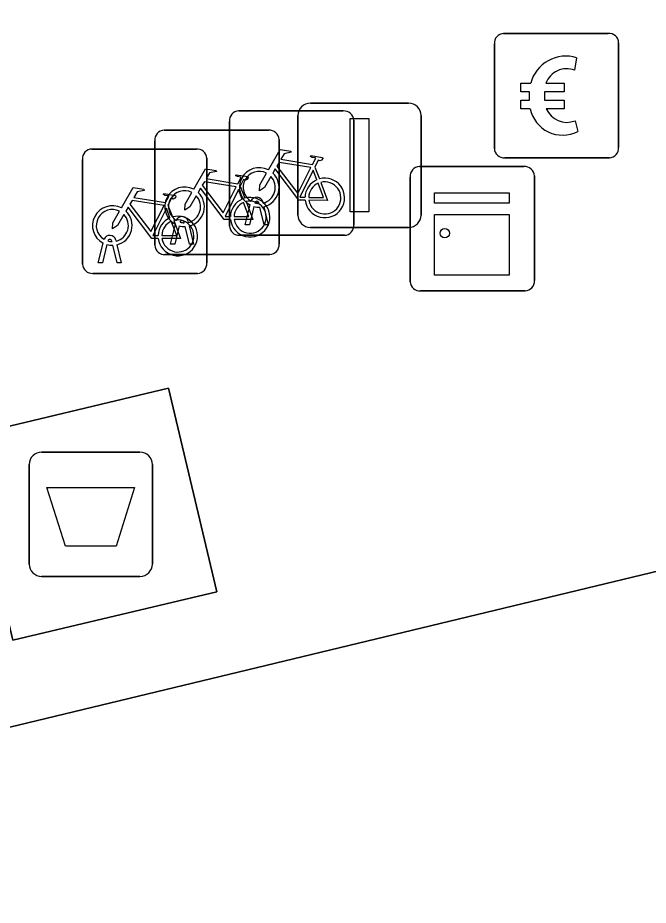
# Model space of a CAD drawing. Extents: x 158031 to 159244, y 380104 to 381214.
# Drawn here: x 158769.97 to 158775.04, y 381103.17 to 381110.31 of the extents above; entities that cross this region are included whole.
import ezdxf

# ---------------------------------------------------------------- set-up
doc = ezdxf.new("R2010")
doc.units = 0
for name, color, linetype in [('IMGEO_Afval_apart_plaats', 7, 'Continuous'), ('IMGEO_Betaalautomaat', 7, 'Continuous'), ('IMGEO_Fietsenrek', 7, 'Continuous'), ('IMGEO_Kast', 7, 'Continuous'), ('IMGEO_Lichtmast', 7, 'Continuous'), ('IMGEO_Rijbaan_lokaal_open', 7, 'Continuous'), ('IMGEO_Voetpad_gesloten', 7, 'Continuous'), ('IMGEO_Voetpad_open', 7, 'Continuous')]:
    doc.layers.add(name, color=color, linetype=linetype)

msp = doc.modelspace()

# ---------------------------------------------------------------- linework, layer by layer
at = {"layer": 'IMGEO_Afval_apart_plaats'}
for p, q in [((158770.1631, 381106.8155), (158770.9529, 381106.8155)), ((158770.9529, 381106.8155), (158770.1631, 381106.8155)), ((158770.0631, 381105.9165), (158770.0631, 381106.7155)), ((158770.0631, 381106.7155), (158770.0631, 381105.9165)), ((158771.0529, 381106.7155), (158771.0529, 381105.9165)), ((158771.0529, 381105.9165), (158771.0529, 381106.7155)), ((158770.9529, 381105.8165), (158770.1631, 381105.8165)), ((158770.1631, 381105.8165), (158770.9529, 381105.8165))]:
    msp.add_line(p, q, dxfattribs=at)
msp.add_lwpolyline([(158770.2058, 381106.5304), (158770.9102, 381106.5304), (158770.7614, 381106.0595), (158770.3546, 381106.0595), (158770.2058, 381106.5304)], dxfattribs=at)
for centre, start, end in [((158770.1631, 381106.7155), 90, 180), ((158770.1631, 381106.7155), 90, 180), ((158770.9529, 381106.7155), 0, 90), ((158770.9529, 381106.7155), 360, 90), ((158770.1631, 381105.9165), 180, 270), ((158770.1631, 381105.9165), 180, 270), ((158770.9529, 381105.9165), 270, 0), ((158770.9529, 381105.9165), 270, 0)]:
    msp.add_arc(centre, 0.1, start, end, dxfattribs=at)
at = {"layer": 'IMGEO_Betaalautomaat'}
for p, q in [((158773.8759, 381110.1795), (158774.7168, 381110.1795)), ((158774.7168, 381110.1795), (158773.8759, 381110.1795)), ((158773.8015, 381109.2549), (158773.8015, 381110.0958)), ((158773.8015, 381110.0958), (158773.8015, 381109.2549)), ((158774.8005, 381110.1051), (158774.8005, 381109.2642)), ((158774.8005, 381109.2642), (158774.8005, 381110.1051)), ((158774.4628, 381109.9842), (158774.4465, 381109.8844)), ((158774.0838, 381109.6425), (158774.0839, 381109.7111)), ((158774.2048, 381109.7111), (158774.2048, 381109.6425)), ((158774.45, 381109.4778), (158774.4717, 381109.3914)), ((158774.7261, 381109.1805), (158773.8852, 381109.1805)), ((158773.8852, 381109.1805), (158774.7261, 381109.1805))]:
    msp.add_line(p, q, dxfattribs=at)
for points in [[(158774.0839, 381109.7111), (158774.0154, 381109.7111), (158774.0154, 381109.7796), (158774.0938, 381109.7796)], [(158774.216, 381109.7796), (158774.3634, 381109.7796), (158774.3634, 381109.7111), (158774.2048, 381109.7111)], [(158774.0892, 381109.5745), (158774.0154, 381109.5745), (158774.0154, 381109.6425), (158774.0838, 381109.6425)], [(158774.2048, 381109.6425), (158774.3634, 381109.6425), (158774.3634, 381109.5745), (158774.2187, 381109.5745)]]:
    msp.add_lwpolyline(points, dxfattribs=at)
for centre, radius, start, end in [((158773.8792, 381110.1016), 0.0779, 92.4484, 184.28452), ((158773.8792, 381110.1016), 0.0779, 92.4484, 184.28452), ((158774.7226, 381110.1018), 0.0779, 2.4484, 94.28452), ((158774.7226, 381110.1018), 0.0779, 2.4484, 94.28452), ((158774.3771, 381109.7037), 0.2933, 73.01398, 165.01395), ((158774.3834, 381109.7172), 0.1786, 69.32359, 159.56827), ((158774.3504, 381109.6291), 0.2668, 191.80956, 297.03891), ((158774.3834, 381109.6436), 0.1787, 202.76249, 291.86925), ((158773.8793, 381109.2582), 0.0779, 182.4484, 274.28452), ((158773.8793, 381109.2582), 0.0779, 182.4484, 274.28452), ((158774.7228, 381109.2583), 0.0779, 272.4484, 4.28452), ((158774.7228, 381109.2583), 0.0779, 272.4484, 4.28452)]:
    msp.add_arc(centre, radius, start, end, dxfattribs=at)
at = {"layer": 'IMGEO_Fietsenrek'}
for p, q in [((158771.7469, 381109.5565), (158772.5878, 381109.5565)), ((158772.5878, 381109.5565), (158771.7469, 381109.5565)), ((158771.6725, 381108.6319), (158771.6725, 381109.4728)), ((158771.6725, 381109.4728), (158771.6725, 381108.6319)), ((158772.6715, 381109.4821), (158772.6715, 381108.6412)), ((158772.6715, 381108.6412), (158772.6715, 381109.4821)), ((158771.1469, 381109.4015), (158771.9878, 381109.4015)), ((158771.9878, 381109.4015), (158771.1469, 381109.4015)), ((158772.0715, 381109.3271), (158772.0715, 381108.4862)), ((158772.0715, 381108.4862), (158772.0715, 381109.3271)), ((158771.0725, 381108.4769), (158771.0725, 381109.3178)), ((158771.0725, 381109.3178), (158771.0725, 381108.4769)), ((158770.5659, 381109.2505), (158771.4068, 381109.2505)), ((158771.4068, 381109.2505), (158770.5659, 381109.2505)), ((158770.4915, 381108.3259), (158770.4915, 381109.1668)), ((158770.4915, 381109.1668), (158770.4915, 381108.3259)), ((158771.4905, 381109.1761), (158771.4905, 381108.3352)), ((158771.4905, 381108.3352), (158771.4905, 381109.1761)), ((158772.3592, 381109.1062), (158772.3955, 381109.011)), ((158771.7592, 381108.9512), (158771.7955, 381108.856)), ((158771.1782, 381108.8002), (158771.2145, 381108.705)), ((158771.7995, 381108.6413), (158771.8378, 381108.8013)), ((158771.8682, 381108.7891), (158771.8329, 381108.6413)), ((158771.9099, 381108.8129), (158771.9089, 381108.8172)), ((158771.951, 381108.6413), (158771.9171, 381108.783)), ((158771.9406, 381108.8244), (158771.9424, 381108.8165)), ((158771.9494, 381108.7873), (158771.9844, 381108.6413)), ((158771.1995, 381108.4863), (158771.2378, 381108.6463)), ((158771.2682, 381108.6341), (158771.2329, 381108.4863)), ((158771.3099, 381108.6579), (158771.3089, 381108.6622)), ((158771.351, 381108.4863), (158771.3171, 381108.628)), ((158771.3406, 381108.6694), (158771.3424, 381108.6615)), ((158771.3494, 381108.6323), (158771.3844, 381108.4863)), ((158771.8329, 381108.6413), (158771.7995, 381108.6413)), ((158771.9844, 381108.6413), (158771.951, 381108.6413)), ((158772.5971, 381108.5575), (158771.7562, 381108.5575)), ((158771.7562, 381108.5575), (158772.5971, 381108.5575)), ((158770.6185, 381108.3353), (158770.6568, 381108.4953)), ((158770.6872, 381108.4831), (158770.6519, 381108.3353)), ((158770.7289, 381108.5069), (158770.7279, 381108.5112)), ((158770.77, 381108.3353), (158770.7361, 381108.477)), ((158770.7596, 381108.5184), (158770.7614, 381108.5105)), ((158770.7684, 381108.4813), (158770.8034, 381108.3353)), ((158771.2329, 381108.4863), (158771.1995, 381108.4863)), ((158771.3844, 381108.4863), (158771.351, 381108.4863)), ((158771.9971, 381108.4025), (158771.1562, 381108.4025)), ((158771.1562, 381108.4025), (158771.9971, 381108.4025)), ((158770.6519, 381108.3353), (158770.6185, 381108.3353)), ((158770.8034, 381108.3353), (158770.77, 381108.3353)), ((158771.4161, 381108.2515), (158770.5752, 381108.2515)), ((158770.5752, 381108.2515), (158771.4161, 381108.2515))]:
    msp.add_line(p, q, dxfattribs=at)
for points in [[(158771.9851, 381109.0832), (158772.0798, 381109.2467), (158772.166, 381109.2329), (158772.1677, 381109.2242), (158772.1116, 381109.2133), (158772.0854, 381109.168), (158772.3406, 381109.1272)], [(158772.3406, 381109.1272), (158772.3656, 381109.176), (158772.3605, 381109.18), (158772.3373, 381109.1837), (158772.3246, 381109.1912), (158772.3236, 381109.1943), (158772.3258, 381109.1989), (158772.4206, 381109.1838), (158772.4229, 381109.1735), (158772.4135, 381109.1611), (158772.4011, 381109.1547), (158772.3866, 381109.1609), (158772.3592, 381109.1062)], [(158772.3277, 381109.102), (158772.0709, 381109.143), (158772.0542, 381109.1142), (158772.2212, 381108.8939), (158772.3277, 381109.102)], [(158771.3851, 381108.9282), (158771.4798, 381109.0917), (158771.566, 381109.0779), (158771.5677, 381109.0692), (158771.5116, 381109.0583), (158771.4854, 381109.013), (158771.7406, 381108.9722)], [(158771.7406, 381108.9722), (158771.7656, 381109.021), (158771.7605, 381109.025), (158771.7373, 381109.0287), (158771.7246, 381109.0362), (158771.7236, 381109.0393), (158771.7258, 381109.0439), (158771.8206, 381109.0288), (158771.8229, 381109.0185), (158771.8135, 381109.0061), (158771.8011, 381108.9997), (158771.7866, 381109.0059), (158771.7592, 381108.9512)], [(158772.0058, 381109.0307), (158771.9542, 381108.9415), (158771.9143, 381108.9155), (158771.9155, 381108.963), (158771.97, 381109.0572)], [(158772.2808, 381108.8385), (158772.2311, 381108.8386), (158772.0404, 381109.0903), (158772.0214, 381109.0575)], [(158772.3757, 381109.004), (158772.3464, 381109.0808), (158772.237, 381108.8627), (158772.2797, 381108.8626)], [(158771.7277, 381108.947), (158771.4709, 381108.988), (158771.4542, 381108.9592), (158771.6212, 381108.7389), (158771.7277, 381108.947)], [(158772.3097, 381108.8625), (158772.4296, 381108.8623), (158772.3864, 381108.9759)], [(158772.4062, 381108.9828), (158772.4612, 381108.8382), (158772.3111, 381108.8385)], [(158770.8041, 381108.7772), (158770.8988, 381108.9407), (158770.985, 381108.9269), (158770.9867, 381108.9182), (158770.9306, 381108.9073), (158770.9044, 381108.862), (158771.1596, 381108.8212)], [(158771.4058, 381108.8757), (158771.3542, 381108.7865), (158771.3143, 381108.7605), (158771.3155, 381108.808), (158771.37, 381108.9022)], [(158771.6808, 381108.6835), (158771.6311, 381108.6836), (158771.4404, 381108.9353), (158771.4214, 381108.9025)], [(158771.7757, 381108.849), (158771.7464, 381108.9258), (158771.637, 381108.7077), (158771.6797, 381108.7076)], [(158771.1467, 381108.796), (158770.8899, 381108.837), (158770.8732, 381108.8082), (158771.0402, 381108.5879), (158771.1467, 381108.796)], [(158771.1596, 381108.8212), (158771.1846, 381108.87), (158771.1795, 381108.874), (158771.1563, 381108.8777), (158771.1436, 381108.8852), (158771.1426, 381108.8883), (158771.1448, 381108.8929), (158771.2396, 381108.8778), (158771.2419, 381108.8675), (158771.2325, 381108.8551), (158771.2201, 381108.8487), (158771.2056, 381108.8549), (158771.1782, 381108.8002)], [(158771.8062, 381108.8278), (158771.8612, 381108.6832), (158771.7111, 381108.6835)], [(158771.0998, 381108.5325), (158771.0501, 381108.5326), (158770.8594, 381108.7843), (158770.8404, 381108.7515)], [(158771.1947, 381108.698), (158771.1654, 381108.7748), (158771.056, 381108.5567), (158771.0987, 381108.5566)], [(158771.7097, 381108.7075), (158771.8296, 381108.7073), (158771.7864, 381108.8209)], [(158770.8248, 381108.7247), (158770.7732, 381108.6355), (158770.7333, 381108.6095), (158770.7345, 381108.657), (158770.789, 381108.7512)], [(158771.1287, 381108.5565), (158771.2486, 381108.5563), (158771.2054, 381108.6699)], [(158771.2252, 381108.6768), (158771.2802, 381108.5322), (158771.1301, 381108.5325)]]:
    msp.add_lwpolyline(points, dxfattribs=at)
for centre, radius, start, end in [((158771.7502, 381109.4786), 0.0779, 92.4484, 184.28452), ((158771.7502, 381109.4786), 0.0779, 92.4484, 184.28452), ((158772.5936, 381109.4788), 0.0779, 2.4484, 94.28452), ((158772.5936, 381109.4788), 0.0779, 2.4484, 94.28452), ((158771.1502, 381109.3236), 0.0779, 92.4484, 184.28452), ((158771.1502, 381109.3236), 0.0779, 92.4484, 184.28452), ((158771.9936, 381109.3238), 0.0779, 2.4484, 94.28452), ((158771.9936, 381109.3238), 0.0779, 2.4484, 94.28452), ((158770.5692, 381109.1726), 0.0779, 92.4484, 184.28452), ((158770.5692, 381109.1726), 0.0779, 92.4484, 184.28452), ((158771.4126, 381109.1728), 0.0779, 2.4484, 94.28452), ((158771.4126, 381109.1728), 0.0779, 2.4484, 94.28452), ((158771.9121, 381108.9419), 0.159, 62.67661, 242.13685), ((158771.9121, 381108.9419), 0.129, 63.31916, 238.90302), ((158771.9121, 381108.9419), 0.159, 283.5766, 46.60424), ((158771.9121, 381108.9419), 0.129, 283.60429, 43.43025), ((158772.4387, 381108.8579), 0.159, 113.3408, 178.32165), ((158772.4387, 381108.8579), 0.159, 187.0065, 105.77075), ((158772.4387, 381108.8579), 0.129, 113.92302, 177.95563), ((158772.4387, 381108.8579), 0.129, 188.67146, 104.58832), ((158771.3121, 381108.7869), 0.159, 62.67661, 242.13685), ((158771.3121, 381108.7869), 0.129, 63.31916, 238.90302), ((158771.3121, 381108.7869), 0.159, 283.5766, 46.60424), ((158771.3121, 381108.7869), 0.129, 283.60429, 43.43025), ((158771.8387, 381108.7029), 0.159, 113.3408, 178.32165), ((158771.8387, 381108.7029), 0.159, 187.0065, 105.77075), ((158771.8387, 381108.7029), 0.129, 188.67146, 104.58832), ((158771.8919, 381108.8133), 0.0499, 12.8025, 158.69338), ((158771.8919, 381108.8133), 0.0174, 12.8025, 163.45023), ((158770.7311, 381108.6359), 0.159, 62.67661, 242.13685), ((158770.7311, 381108.6359), 0.129, 63.31916, 238.90302), ((158771.8387, 381108.7029), 0.129, 113.92302, 177.95563), ((158771.9121, 381108.9419), 0.159, 253.99666, 271.78671), ((158771.9121, 381108.9419), 0.129, 253.41502, 269.02044), ((158770.7311, 381108.6359), 0.129, 283.60429, 43.43025), ((158770.7311, 381108.6359), 0.159, 283.5766, 46.60424), ((158771.2577, 381108.5519), 0.159, 113.3408, 178.32165), ((158771.2577, 381108.5519), 0.159, 187.0065, 105.77075), ((158771.2919, 381108.6583), 0.0499, 12.8025, 158.69338), ((158771.2577, 381108.5519), 0.129, 113.92302, 177.95563), ((158771.2577, 381108.5519), 0.129, 188.67146, 104.58832), ((158771.3121, 381108.7869), 0.159, 253.99666, 271.78671), ((158771.2919, 381108.6583), 0.0174, 12.8025, 163.45023), ((158771.3121, 381108.7869), 0.129, 253.41502, 269.02044), ((158771.7504, 381108.6352), 0.0779, 182.4484, 274.28452), ((158771.7504, 381108.6352), 0.0779, 182.4484, 274.28452), ((158772.5938, 381108.6354), 0.0779, 272.4484, 4.28452), ((158772.5938, 381108.6354), 0.0779, 272.4484, 4.28452), ((158770.7109, 381108.5073), 0.0499, 12.8025, 158.69338), ((158770.7311, 381108.6359), 0.159, 253.99666, 271.78671), ((158770.7109, 381108.5073), 0.0174, 12.8025, 163.45023), ((158770.7311, 381108.6359), 0.129, 253.41502, 269.02044), ((158771.1504, 381108.4802), 0.0779, 182.4484, 274.28452), ((158771.1504, 381108.4802), 0.0779, 182.4484, 274.28452), ((158771.9938, 381108.4804), 0.0779, 272.4484, 4.28452), ((158771.9938, 381108.4804), 0.0779, 272.4484, 4.28452), ((158771.4128, 381108.3294), 0.0779, 272.4484, 4.28452), ((158771.4128, 381108.3294), 0.0779, 272.4484, 4.28452), ((158770.5694, 381108.3292), 0.0779, 182.4484, 274.28452), ((158770.5694, 381108.3292), 0.0779, 182.4484, 274.28452)]:
    msp.add_arc(centre, radius, start, end, dxfattribs=at)
at = {"layer": 'IMGEO_Kast'}
for p, q in [((158773.1989, 381109.1095), (158774.0398, 381109.1095)), ((158774.0398, 381109.1095), (158773.1989, 381109.1095)), ((158773.1245, 381108.1849), (158773.1245, 381109.0258)), ((158773.1245, 381109.0258), (158773.1245, 381108.1849)), ((158774.1235, 381109.0351), (158774.1235, 381108.1942)), ((158774.1235, 381108.1942), (158774.1235, 381109.0351)), ((158774.0491, 381108.1105), (158773.2082, 381108.1105)), ((158773.2082, 381108.1105), (158774.0491, 381108.1105))]:
    msp.add_line(p, q, dxfattribs=at)
for points in [[(158773.3193, 381108.9), (158773.9193, 381108.9), (158773.9193, 381108.8145), (158773.3193, 381108.8145), (158773.3193, 381108.9)], [(158773.3193, 381108.7253), (158773.9193, 381108.7253), (158773.9193, 381108.2363), (158773.3193, 381108.2363), (158773.3193, 381108.7253)]]:
    msp.add_lwpolyline(points, dxfattribs=at)
msp.add_circle((158773.403, 381108.5737), 0.0377, dxfattribs=at)
for centre, start, end in [((158773.2022, 381109.0316), 92.4484, 184.28452), ((158773.2022, 381109.0316), 92.4484, 184.28452), ((158774.0456, 381109.0318), 2.4484, 94.28452), ((158774.0456, 381109.0318), 2.4484, 94.28452), ((158773.2024, 381108.1882), 182.4484, 274.28452), ((158773.2024, 381108.1882), 182.4484, 274.28452), ((158774.0458, 381108.1884), 272.4484, 4.28452), ((158774.0458, 381108.1884), 272.4484, 4.28452)]:
    msp.add_arc(centre, 0.0779, start, end, dxfattribs=at)
at = {"layer": 'IMGEO_Lichtmast'}
for p, q in [((158772.3231, 381109.6195), (158773.1129, 381109.6195)), ((158773.1129, 381109.6195), (158772.3231, 381109.6195)), ((158772.2231, 381108.7205), (158772.2231, 381109.5195)), ((158772.2231, 381109.5195), (158772.2231, 381108.7205)), ((158773.2129, 381109.5195), (158773.2129, 381108.7205)), ((158773.2129, 381108.7205), (158773.2129, 381109.5195)), ((158773.1129, 381108.6205), (158772.3231, 381108.6205)), ((158772.3231, 381108.6205), (158773.1129, 381108.6205))]:
    msp.add_line(p, q, dxfattribs=at)
msp.add_lwpolyline([(158772.643, 381109.495), (158772.793, 381109.495), (158772.793, 381108.745), (158772.643, 381108.745), (158772.643, 381109.495)], dxfattribs=at)
for centre, start, end in [((158772.3231, 381109.5195), 90, 180), ((158772.3231, 381109.5195), 90, 180), ((158773.1129, 381109.5195), 0, 90), ((158773.1129, 381109.5195), 360, 90), ((158772.3231, 381108.7205), 180, 270), ((158772.3231, 381108.7205), 180, 270), ((158773.1129, 381108.7205), 270, 0), ((158773.1129, 381108.7205), 270, 0)]:
    msp.add_arc(centre, 0.1, start, end, dxfattribs=at)
at = {"layer": 'IMGEO_Rijbaan_lokaal_open'}
msp.add_lwpolyline([(158792.521, 381102.764), (158814.076, 381107.969), (158817.655, 381108.838), (158816.055, 381115.592), (158786.071, 381108.489), (158785.072, 381108.25), (158780.282, 381107.103), (158766.592, 381103.807), (158766.042, 381103.686), (158759.475, 381102.116)], dxfattribs=at)
at = {"layer": 'IMGEO_Voetpad_gesloten'}
msp.add_lwpolyline([(158771.183, 381107.329), (158769.543, 381106.939), (158769.932, 381105.304), (158771.572, 381105.694)], close=True, dxfattribs=at)
at = {"layer": 'IMGEO_Voetpad_open'}
msp.add_lwpolyline([(158771.183, 381107.329), (158771.572, 381105.694), (158769.932, 381105.304), (158769.543, 381106.939)], close=True, dxfattribs=at)
msp.add_lwpolyline([(158759.475, 381102.116), (158766.042, 381103.686), (158766.592, 381103.807), (158780.282, 381107.103)], dxfattribs=at)

doc.saveas('drawing.dxf')
